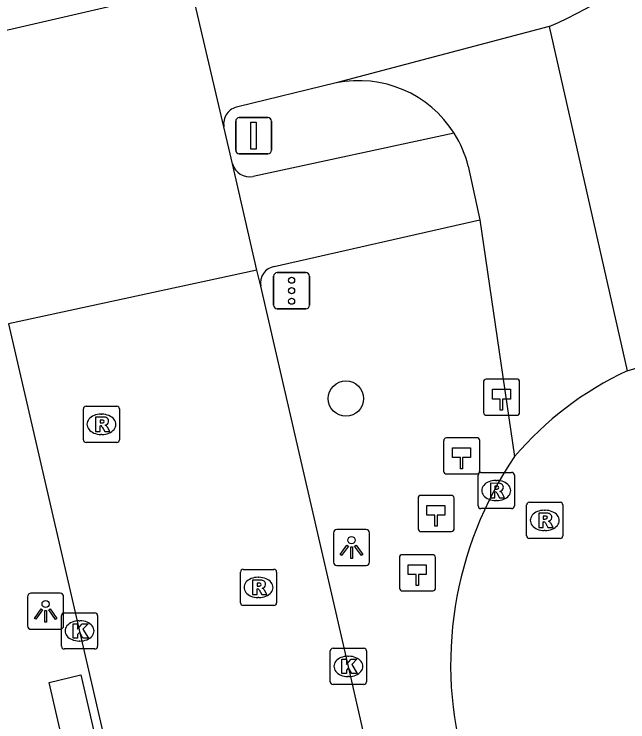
# Model space of a CAD drawing. Extents: x 156414 to 157775, y 382335 to 383765.
# Drawn here: x 156893.94 to 156910.92, y 383406.13 to 383425.7 of the extents above; entities that cross this region are included whole.
import ezdxf

# ---------------------------------------------------------------- set-up
doc = ezdxf.new("R2010")
doc.units = 0
for name, color, linetype in [('IMGEO_Boom', 7, 'Continuous'), ('IMGEO_Hectometerpaal', 7, 'Continuous'), ('IMGEO_Kolk', 7, 'Continuous'), ('IMGEO_Lichtpunt', 7, 'Continuous'), ('IMGEO_OVBaan_gesloten', 7, 'Continuous'), ('IMGEO_Rijbaan_lokaal_gesloten', 7, 'Continuous'), ('IMGEO_Rijbaan_lokaal_open', 7, 'Continuous'), ('IMGEO_Rioolput', 7, 'Continuous'), ('IMGEO_Verkeersbordpaal', 7, 'Continuous'), ('IMGEO_Verkeersregelinstallatiepaal', 7, 'Continuous'), ('IMGEO_Voetpad_open', 7, 'Continuous')]:
    doc.layers.add(name, color=color, linetype=linetype)

msp = doc.modelspace()

# ---------------------------------------------------------------- linework, layer by layer
at = {"layer": 'IMGEO_Boom'}
msp.add_circle((156903.122, 383415.068), 0.489, dxfattribs=at)
at = {"layer": 'IMGEO_Hectometerpaal'}
for p, q in [((156906.93, 383415.522), (156906.93, 383414.681)), ((156906.93, 383415.522), (156906.93, 383414.681)), ((156907.846, 383415.606), (156907.005, 383415.606)), ((156907.846, 383415.606), (156907.005, 383415.606)), ((156907.93, 383414.69), (156907.93, 383415.531)), ((156907.93, 383414.69), (156907.93, 383415.531)), ((156907.014, 383414.606), (156907.855, 383414.606)), ((156907.014, 383414.606), (156907.855, 383414.606)), ((156906.743, 383413.985), (156905.902, 383413.985)), ((156906.743, 383413.985), (156905.902, 383413.985)), ((156905.827, 383413.901), (156905.827, 383413.06)), ((156905.827, 383413.901), (156905.827, 383413.06)), ((156906.827, 383413.069), (156906.827, 383413.91)), ((156906.827, 383413.069), (156906.827, 383413.91)), ((156905.911, 383412.985), (156906.752, 383412.985)), ((156905.911, 383412.985), (156906.752, 383412.985)), ((156906.035, 383412.392), (156905.194, 383412.392)), ((156906.035, 383412.392), (156905.194, 383412.392)), ((156905.119, 383412.308), (156905.119, 383411.467)), ((156905.119, 383412.308), (156905.119, 383411.467)), ((156906.119, 383411.476), (156906.119, 383412.317)), ((156906.119, 383411.476), (156906.119, 383412.317)), ((156905.203, 383411.392), (156906.044, 383411.392)), ((156905.203, 383411.392), (156906.044, 383411.392)), ((156904.602, 383410.666), (156904.602, 383409.825)), ((156904.602, 383410.666), (156904.602, 383409.825)), ((156905.518, 383410.75), (156904.677, 383410.75)), ((156905.518, 383410.75), (156904.677, 383410.75)), ((156905.602, 383409.834), (156905.602, 383410.675)), ((156905.602, 383409.834), (156905.602, 383410.675)), ((156904.686, 383409.75), (156905.527, 383409.75)), ((156904.686, 383409.75), (156905.527, 383409.75))]:
    msp.add_line(p, q, dxfattribs=at)
for points in [[(156907.455, 383414.75), (156907.395, 383414.75), (156907.395, 383415.055), (156907.175, 383415.055), (156907.175, 383415.324), (156907.675, 383415.324), (156907.675, 383415.055), (156907.455, 383415.055), (156907.455, 383414.75)], [(156906.352, 383413.129), (156906.292, 383413.129), (156906.292, 383413.434), (156906.072, 383413.434), (156906.072, 383413.703), (156906.572, 383413.703), (156906.572, 383413.434), (156906.352, 383413.434), (156906.352, 383413.129)], [(156905.644, 383411.536), (156905.584, 383411.536), (156905.584, 383411.841), (156905.364, 383411.841), (156905.364, 383412.11), (156905.864, 383412.11), (156905.864, 383411.841), (156905.644, 383411.841), (156905.644, 383411.536)], [(156905.127, 383409.894), (156905.067, 383409.894), (156905.067, 383410.199), (156904.847, 383410.199), (156904.847, 383410.468), (156905.347, 383410.468), (156905.347, 383410.199), (156905.127, 383410.199), (156905.127, 383409.894)]]:
    msp.add_lwpolyline(points, dxfattribs=at)
for centre, start, end in [((156907.008, 383415.528), 92.4484, 184.2845), ((156907.008, 383415.528), 92.4484, 184.2845), ((156907.852, 383415.528), 2.4484, 94.2845), ((156907.852, 383415.528), 2.4484, 94.2845), ((156907.008, 383414.684), 182.4484, 274.2845), ((156907.008, 383414.684), 182.4484, 274.2845), ((156907.852, 383414.684), 272.4484, 4.2845), ((156907.852, 383414.684), 272.4484, 4.2845), ((156905.905, 383413.907), 92.4484, 184.2845), ((156905.905, 383413.907), 92.4484, 184.2845), ((156906.749, 383413.907), 2.4484, 94.2845), ((156906.749, 383413.907), 2.4484, 94.2845), ((156905.905, 383413.063), 182.4484, 274.2845), ((156905.905, 383413.063), 182.4484, 274.2845), ((156906.749, 383413.063), 272.4484, 4.2845), ((156906.749, 383413.063), 272.4484, 4.2845), ((156905.197, 383412.314), 92.4484, 184.2845), ((156905.197, 383412.314), 92.4484, 184.2845), ((156906.041, 383412.314), 2.4484, 94.2845), ((156906.041, 383412.314), 2.4484, 94.2845), ((156905.197, 383411.47), 182.4484, 274.2845), ((156905.197, 383411.47), 182.4484, 274.2845), ((156906.041, 383411.47), 272.4484, 4.2845), ((156906.041, 383411.47), 272.4484, 4.2845), ((156904.68, 383410.672), 92.4484, 184.2845), ((156904.68, 383410.672), 92.4484, 184.2845), ((156905.524, 383410.672), 2.4484, 94.2845), ((156905.524, 383410.672), 2.4484, 94.2845), ((156905.524, 383409.828), 272.4484, 4.2845), ((156905.524, 383409.828), 272.4484, 4.2845), ((156904.68, 383409.828), 182.4484, 274.2845), ((156904.68, 383409.828), 182.4484, 274.2845)]:
    msp.add_arc(centre, 0.0779, start, end, dxfattribs=at)
at = {"layer": 'IMGEO_Kolk'}
for p, q in [((156895.25, 383408.216), (156895.25, 383409.068)), ((156895.325, 383409.142), (156896.177, 383409.142)), ((156896.251, 383409.068), (156896.251, 383408.216)), ((156895.738, 383408.922), (156895.763, 383408.922)), ((156895.761, 383408.362), (156895.736, 383408.362)), ((156896.177, 383408.142), (156895.325, 383408.142)), ((156902.69, 383407.235), (156902.69, 383408.087)), ((156902.765, 383408.161), (156903.617, 383408.161)), ((156903.691, 383408.087), (156903.691, 383407.235)), ((156903.178, 383407.941), (156903.203, 383407.941)), ((156903.201, 383407.381), (156903.176, 383407.381)), ((156903.617, 383407.161), (156902.765, 383407.161))]:
    msp.add_line(p, q, dxfattribs=at)
for points in [[(156895.25, 383408.216), (156895.25, 383409.068)], [(156895.325, 383409.142), (156896.177, 383409.142)], [(156896.251, 383409.068), (156896.251, 383408.216)], [(156895.571, 383408.842), (156895.694, 383408.842), (156895.694, 383408.691), (156895.824, 383408.842), (156895.988, 383408.842), (156895.842, 383408.691), (156895.995, 383408.442), (156895.843, 383408.442), (156895.758, 383408.606), (156895.694, 383408.539), (156895.694, 383408.442), (156895.571, 383408.442), (156895.571, 383408.842)], [(156896.177, 383408.142), (156895.325, 383408.142)], [(156902.69, 383407.235), (156902.69, 383408.087)], [(156902.765, 383408.161), (156903.617, 383408.161)], [(156903.691, 383408.087), (156903.691, 383407.235)], [(156903.011, 383407.861), (156903.134, 383407.861), (156903.134, 383407.71), (156903.264, 383407.861), (156903.428, 383407.861), (156903.282, 383407.71), (156903.435, 383407.461), (156903.283, 383407.461), (156903.198, 383407.625), (156903.134, 383407.558), (156903.134, 383407.461), (156903.011, 383407.461), (156903.011, 383407.861)], [(156903.617, 383407.161), (156902.765, 383407.161)]]:
    msp.add_lwpolyline(points, dxfattribs=at)
for centre, start, end in [((156895.327, 383409.066), 91.552, 178.448), ((156895.327, 383409.066), 91.552, 178.448), ((156896.175, 383409.066), 1.552, 88.448), ((156896.175, 383409.066), 1.552, 88.448), ((156895.327, 383408.218), 181.552, 268.448), ((156895.327, 383408.218), 181.552, 268.448), ((156896.175, 383408.218), 271.552, 358.448), ((156896.175, 383408.218), 271.552, 358.448), ((156902.767, 383408.085), 91.552, 178.448), ((156902.767, 383408.085), 91.552, 178.448), ((156903.615, 383408.085), 1.552, 88.448), ((156903.615, 383408.085), 1.552, 88.448), ((156902.767, 383407.237), 181.552, 268.448), ((156902.767, 383407.237), 181.552, 268.448), ((156903.615, 383407.237), 271.552, 358.448), ((156903.615, 383407.237), 271.552, 358.448)]:
    msp.add_arc(centre, 0.0765, start, end, dxfattribs=at)
for centre, major_axis, ratio, start_param, end_param in [((156895.737, 383408.642), (-0.387, 0.002), 0.722429, 4.712389, 7.853982), ((156895.762, 383408.642), (-0.39, 0.002), 0.717154, 1.570796, 4.712389), ((156903.177, 383407.661), (-0.387, 0.002), 0.722429, 4.712389, 7.853982), ((156903.202, 383407.661), (-0.39, 0.002), 0.717154, 1.570796, 4.712389)]:
    msp.add_ellipse(centre, major_axis=major_axis, ratio=ratio, start_param=start_param, end_param=end_param, dxfattribs=at)
at = {"layer": 'IMGEO_Lichtpunt'}
for p, q in [((156903.68, 383411.448), (156902.872, 383411.448)), ((156903.68, 383411.448), (156902.872, 383411.448)), ((156902.778, 383411.353), (156902.778, 383410.546)), ((156902.778, 383411.353), (156902.778, 383410.546)), ((156903.774, 383410.546), (156903.774, 383411.353)), ((156903.774, 383410.546), (156903.774, 383411.353)), ((156902.872, 383410.452), (156903.68, 383410.452)), ((156902.872, 383410.452), (156903.68, 383410.452)), ((156895.215, 383409.684), (156894.407, 383409.684)), ((156895.215, 383409.684), (156894.407, 383409.684)), ((156894.313, 383409.589), (156894.313, 383408.782)), ((156894.313, 383409.589), (156894.313, 383408.782)), ((156895.309, 383408.782), (156895.309, 383409.589)), ((156895.309, 383408.782), (156895.309, 383409.589)), ((156894.407, 383408.688), (156895.215, 383408.688)), ((156894.407, 383408.688), (156895.215, 383408.688))]:
    msp.add_line(p, q, dxfattribs=at)
for points in [[(156903.152, 383411.017), (156903.191, 383410.989), (156903.003, 383410.727), (156902.965, 383410.754), (156903.152, 383411.017)], [(156903.364, 383410.989), (156903.402, 383411.016), (156903.589, 383410.754), (156903.55, 383410.726), (156903.364, 383410.989)], [(156903.254, 383410.969), (156903.301, 383410.969), (156903.301, 383410.647), (156903.254, 383410.647), (156903.254, 383410.969)], [(156894.687, 383409.253), (156894.726, 383409.225), (156894.538, 383408.963), (156894.5, 383408.99), (156894.687, 383409.253)], [(156894.899, 383409.225), (156894.937, 383409.252), (156895.124, 383408.99), (156895.085, 383408.962), (156894.899, 383409.225)], [(156894.789, 383409.205), (156894.836, 383409.205), (156894.836, 383408.883), (156894.789, 383408.883), (156894.789, 383409.205)]]:
    msp.add_lwpolyline(points, dxfattribs=at)
for centre in [(156903.277, 383411.151), (156894.812, 383409.387)]:
    msp.add_circle(centre, 0.0994, dxfattribs=at)
for centre, start, end in [((156902.872, 383411.353), 90, 180), ((156902.872, 383411.353), 90, 180), ((156903.68, 383411.353), 0, 90), ((156903.68, 383411.353), 0, 90), ((156902.872, 383410.546), 180, 270), ((156902.872, 383410.546), 180, 270), ((156903.68, 383410.546), 270, 0), ((156903.68, 383410.546), 270, 360), ((156894.407, 383409.589), 90, 180), ((156894.407, 383409.589), 90, 180), ((156895.215, 383409.589), 0, 90), ((156895.215, 383409.589), 0, 90), ((156894.407, 383408.782), 180, 270), ((156894.407, 383408.782), 180, 270), ((156895.215, 383408.782), 270, 0), ((156895.215, 383408.782), 270, 360)]:
    msp.add_arc(centre, 0.0946, start, end, dxfattribs=at)
at = {"layer": 'IMGEO_OVBaan_gesloten'}
for points in [[(156892.041, 383424.869), (156898.841, 383426.444)], [(156899.745, 383422.586), (156898.841, 383426.444)], [(156899.98, 383421.558), (156899.745, 383422.586)], [(156900.66, 383418.621), (156899.98, 383421.558)], [(156900.66, 383418.621), (156893.788, 383417.14)], [(156900.763, 383418.179), (156900.66, 383418.621)], [(156966.653, 383132.564), (156965.636, 383136.958), (156961.996, 383152.751), (156957.51, 383172.189), (156952.648, 383193.045), (156948.081, 383213.092), (156943.691, 383232.123), (156939.593, 383249.999), (156939.341, 383251.098), (156934.742, 383271.089), (156930.329, 383290.11), (156921.33, 383329.097), (156917.027, 383348.073), (156912.337, 383368.106), (156905.568, 383397.246), (156903.19, 383407.661), (156900.763, 383418.179)], [(156893.788, 383417.14), (156899.018, 383394.504), (156903.691, 383374.292)]]:
    msp.add_lwpolyline(points, dxfattribs=at)
at = {"layer": 'IMGEO_Rijbaan_lokaal_gesloten'}
for points in [[(156908.747, 383425.36), (156902.856, 383423.798)], [(156908.747, 383425.36), (156910.902, 383415.833)], [(156902.856, 383423.798), (156900.134, 383423.137)], [(156906.509, 383421.495), (156906.832, 383420.009)], [(156906.832, 383420.009), (156907.789, 383413.463)], [(156910.902, 383415.833), (156912.949, 383416.449), (156912.871, 383416.79)]]:
    msp.add_lwpolyline(points, dxfattribs=at)
for centre, radius, start, end in [((156903.235, 383438.022), 13.81, 293.5253, 311.998), ((156903.48, 383420.738), 3.123, 32.2815, 101.5249), ((156900.214, 383422.668), 0.476, 99.6981, 189.8586), ((156903.488, 383420.744), 3.113, 13.9675, 32.2778), ((156914.777, 383407.513), 9.178, 114.9763, 139.5894), ((156916.25, 383407.714), 10.23, 145.8049, 196.1643)]:
    msp.add_arc(centre, radius, start, end, dxfattribs=at)
at = {"layer": 'IMGEO_Rijbaan_lokaal_open'}
msp.add_lwpolyline([(156901.201, 383379.877), (156894.91, 383407.212), (156895.788, 383407.424), (156902.093, 383380.067), (156901.201, 383379.877)], dxfattribs=at)
at = {"layer": 'IMGEO_Rioolput'}
for p, q in [((156895.856, 383413.93), (156895.856, 383414.782)), ((156895.931, 383414.856), (156896.783, 383414.856)), ((156896.857, 383414.782), (156896.857, 383413.93)), ((156896.344, 383414.636), (156896.369, 383414.636)), ((156896.367, 383414.076), (156896.342, 383414.076)), ((156896.783, 383413.856), (156895.931, 383413.856)), ((156906.857, 383413.025), (156907.709, 383413.025)), ((156906.782, 383412.099), (156906.782, 383412.951)), ((156907.27, 383412.805), (156907.295, 383412.805)), ((156907.783, 383412.951), (156907.783, 383412.099)), ((156907.293, 383412.245), (156907.268, 383412.245)), ((156908.199, 383412.199), (156909.051, 383412.199)), ((156907.709, 383412.025), (156906.857, 383412.025)), ((156908.124, 383411.273), (156908.124, 383412.125)), ((156909.125, 383412.125), (156909.125, 383411.273)), ((156908.612, 383411.979), (156908.637, 383411.979)), ((156908.635, 383411.419), (156908.61, 383411.419)), ((156909.051, 383411.199), (156908.199, 383411.199)), ((156900.203, 383409.419), (156900.203, 383410.271)), ((156900.278, 383410.345), (156901.13, 383410.345)), ((156901.204, 383410.271), (156901.204, 383409.419)), ((156900.691, 383410.125), (156900.716, 383410.125)), ((156900.714, 383409.565), (156900.689, 383409.565)), ((156901.13, 383409.345), (156900.278, 383409.345))]:
    msp.add_line(p, q, dxfattribs=at)
for points in [[(156895.856, 383413.93), (156895.856, 383414.782)], [(156895.931, 383414.856), (156896.783, 383414.856)], [(156896.857, 383414.782), (156896.857, 383413.93)], [(156896.445, 383414.554), (156896.193, 383414.556), (156896.193, 383414.156)], [(156896.371, 383414.475), (156896.317, 383414.475), (156896.317, 383414.394)], [(156896.317, 383414.394), (156896.369, 383414.394)], [(156896.193, 383414.156), (156896.317, 383414.156), (156896.317, 383414.318), (156896.328, 383414.318)], [(156896.375, 383414.289), (156896.446, 383414.156), (156896.586, 383414.156), (156896.521, 383414.282)], [(156896.783, 383413.856), (156895.931, 383413.856)], [(156906.857, 383413.025), (156907.709, 383413.025)], [(156906.782, 383412.099), (156906.782, 383412.951)], [(156907.783, 383412.951), (156907.783, 383412.099)], [(156907.371, 383412.723), (156907.119, 383412.725), (156907.119, 383412.325)], [(156907.297, 383412.644), (156907.243, 383412.644), (156907.243, 383412.563)], [(156907.119, 383412.325), (156907.243, 383412.325), (156907.243, 383412.487), (156907.254, 383412.487)], [(156907.243, 383412.563), (156907.295, 383412.563)], [(156907.301, 383412.458), (156907.372, 383412.325), (156907.512, 383412.325), (156907.447, 383412.451)], [(156908.199, 383412.199), (156909.051, 383412.199)], [(156907.709, 383412.025), (156906.857, 383412.025)], [(156908.124, 383411.273), (156908.124, 383412.125)], [(156909.125, 383412.125), (156909.125, 383411.273)], [(156908.713, 383411.897), (156908.461, 383411.899), (156908.461, 383411.499)], [(156908.639, 383411.818), (156908.585, 383411.818), (156908.585, 383411.737)], [(156908.461, 383411.499), (156908.585, 383411.499), (156908.585, 383411.661), (156908.596, 383411.661)], [(156908.585, 383411.737), (156908.637, 383411.737)], [(156908.643, 383411.632), (156908.714, 383411.499), (156908.854, 383411.499), (156908.789, 383411.625)], [(156909.051, 383411.199), (156908.199, 383411.199)], [(156900.203, 383409.419), (156900.203, 383410.271)], [(156900.278, 383410.345), (156901.13, 383410.345)], [(156901.204, 383410.271), (156901.204, 383409.419)], [(156900.792, 383410.043), (156900.54, 383410.045), (156900.54, 383409.645)], [(156900.718, 383409.964), (156900.664, 383409.964), (156900.664, 383409.883)], [(156900.664, 383409.883), (156900.716, 383409.883)], [(156900.54, 383409.645), (156900.664, 383409.645), (156900.664, 383409.807), (156900.675, 383409.807)], [(156900.722, 383409.778), (156900.793, 383409.645), (156900.933, 383409.645), (156900.868, 383409.771)], [(156901.13, 383409.345), (156900.278, 383409.345)]]:
    msp.add_lwpolyline(points, dxfattribs=at)
for centre, radius, start, end in [((156895.933, 383414.78), 0.0765, 91.552, 178.448), ((156895.933, 383414.78), 0.0765, 91.552, 178.448), ((156896.781, 383414.78), 0.0765, 1.552, 88.448), ((156896.781, 383414.78), 0.0765, 1.552, 88.448), ((156896.444, 383414.444), 0.109, 350.3612, 89.416), ((156896.353, 383414.583), 0.19, 274.7715, 282.9687), ((156896.377, 383414.379), 0.0964, 77.0061, 93.1865), ((156896.391, 383414.436), 0.0378, 276.6634, 79.6772), ((156896.442, 383414.444), 0.112, 277.5842, 350.9817), ((156896.327, 383414.265), 0.0533, 26.0293, 88.6989), ((156896.426, 383414.229), 0.108, 29.5134, 73.7905), ((156895.933, 383413.932), 0.0765, 181.552, 268.448), ((156895.933, 383413.932), 0.0765, 181.552, 268.448), ((156896.781, 383413.932), 0.0765, 271.552, 358.448), ((156896.781, 383413.932), 0.0765, 271.552, 358.448), ((156906.859, 383412.949), 0.0765, 91.552, 178.448), ((156906.859, 383412.949), 0.0765, 91.552, 178.448), ((156907.707, 383412.949), 0.0765, 1.552, 88.448), ((156907.707, 383412.949), 0.0765, 1.552, 88.448), ((156907.303, 383412.548), 0.0964, 77.0061, 93.1865), ((156907.317, 383412.605), 0.0378, 276.6634, 79.6772), ((156907.37, 383412.613), 0.109, 350.3612, 89.416), ((156907.368, 383412.613), 0.112, 277.5842, 350.9817), ((156907.253, 383412.434), 0.0533, 26.0293, 88.6989), ((156907.279, 383412.752), 0.19, 274.7715, 282.9687), ((156907.352, 383412.398), 0.108, 29.5134, 73.7905), ((156908.201, 383412.123), 0.0765, 91.552, 178.448), ((156908.201, 383412.123), 0.0765, 91.552, 178.448), ((156909.049, 383412.123), 0.0765, 1.552, 88.448), ((156909.049, 383412.123), 0.0765, 1.552, 88.448), ((156906.859, 383412.101), 0.0765, 181.552, 268.448), ((156906.859, 383412.101), 0.0765, 181.552, 268.448), ((156907.707, 383412.101), 0.0765, 271.552, 358.448), ((156907.707, 383412.101), 0.0765, 271.552, 358.448), ((156908.645, 383411.722), 0.0964, 77.0061, 93.1865), ((156908.659, 383411.779), 0.0378, 276.6634, 79.6772), ((156908.712, 383411.787), 0.109, 350.3612, 89.416), ((156908.595, 383411.608), 0.0533, 26.0293, 88.6989), ((156908.621, 383411.926), 0.19, 274.7715, 282.9687), ((156908.71, 383411.787), 0.112, 277.5842, 350.9817), ((156908.694, 383411.572), 0.108, 29.5134, 73.7905), ((156908.201, 383411.275), 0.0765, 181.552, 268.448), ((156908.201, 383411.275), 0.0765, 181.552, 268.448), ((156909.049, 383411.275), 0.0765, 271.552, 358.448), ((156909.049, 383411.275), 0.0765, 271.552, 358.448), ((156900.28, 383410.269), 0.0765, 91.552, 178.448), ((156900.28, 383410.269), 0.0765, 91.552, 178.448), ((156901.128, 383410.269), 0.0765, 1.552, 88.448), ((156901.128, 383410.269), 0.0765, 1.552, 88.448), ((156900.791, 383409.933), 0.109, 350.3612, 89.416), ((156900.7, 383410.072), 0.19, 274.7715, 282.9687), ((156900.724, 383409.868), 0.0964, 77.0061, 93.1865), ((156900.738, 383409.925), 0.0378, 276.6634, 79.6772), ((156900.789, 383409.933), 0.112, 277.5842, 350.9817), ((156900.674, 383409.754), 0.0533, 26.0293, 88.6989), ((156900.773, 383409.718), 0.108, 29.5134, 73.7905), ((156900.28, 383409.421), 0.0765, 181.552, 268.448), ((156900.28, 383409.421), 0.0765, 181.552, 268.448), ((156901.128, 383409.421), 0.0765, 271.552, 358.448), ((156901.128, 383409.421), 0.0765, 271.552, 358.448)]:
    msp.add_arc(centre, radius, start, end, dxfattribs=at)
for centre, major_axis, ratio, start_param, end_param in [((156896.343, 383414.356), (-0.387, 0.002), 0.722429, 4.712389, 7.853982), ((156896.368, 383414.356), (-0.39, 0.002), 0.717154, 1.570796, 4.712389), ((156907.269, 383412.525), (-0.387, 0.002), 0.722429, 4.712389, 7.853982), ((156907.294, 383412.525), (-0.39, 0.002), 0.717154, 1.570796, 4.712389), ((156908.611, 383411.699), (-0.387, 0.002), 0.722429, 4.712389, 7.853982), ((156908.636, 383411.699), (-0.39, 0.002), 0.717154, 1.570796, 4.712389), ((156900.69, 383409.845), (-0.387, 0.002), 0.722429, 4.712389, 7.853982), ((156900.715, 383409.845), (-0.39, 0.002), 0.717154, 1.570796, 4.712389)]:
    msp.add_ellipse(centre, major_axis=major_axis, ratio=ratio, start_param=start_param, end_param=end_param, dxfattribs=at)
at = {"layer": 'IMGEO_Verkeersbordpaal'}
for p, q in [((156900.172, 383422.839), (156900.962, 383422.839)), ((156900.962, 383422.839), (156900.172, 383422.839)), ((156900.072, 383421.939), (156900.072, 383422.739)), ((156900.072, 383422.739), (156900.072, 383421.939)), ((156901.062, 383422.739), (156901.062, 383421.939)), ((156901.062, 383421.939), (156901.062, 383422.739)), ((156900.962, 383421.839), (156900.172, 383421.839)), ((156900.172, 383421.839), (156900.962, 383421.839))]:
    msp.add_line(p, q, dxfattribs=at)
msp.add_lwpolyline([(156900.492, 383422.714), (156900.642, 383422.714), (156900.642, 383421.964), (156900.492, 383421.964), (156900.492, 383422.714)], dxfattribs=at)
for centre, start, end in [((156900.172, 383422.739), 90, 180), ((156900.172, 383422.739), 90, 180), ((156900.962, 383422.739), 0, 90), ((156900.962, 383422.739), 360, 90), ((156900.172, 383421.939), 180, 270), ((156900.172, 383421.939), 180, 270), ((156900.962, 383421.939), 270, 0), ((156900.962, 383421.939), 270, 0)]:
    msp.add_arc(centre, 0.1, start, end, dxfattribs=at)
at = {"layer": 'IMGEO_Verkeersregelinstallatiepaal'}
for p, q in [((156901.122, 383417.652), (156901.122, 383418.452)), ((156901.122, 383418.452), (156901.122, 383417.652)), ((156901.222, 383418.552), (156902.012, 383418.552)), ((156902.012, 383418.552), (156901.222, 383418.552)), ((156902.112, 383418.452), (156902.112, 383417.652)), ((156902.112, 383417.652), (156902.112, 383418.452)), ((156902.012, 383417.552), (156901.222, 383417.552)), ((156901.222, 383417.552), (156902.012, 383417.552))]:
    msp.add_line(p, q, dxfattribs=at)
for centre in [(156901.617, 383418.342), (156901.617, 383418.052), (156901.617, 383417.762)]:
    msp.add_circle(centre, 0.085, dxfattribs=at)
for centre, start, end in [((156901.222, 383418.452), 90, 180), ((156901.222, 383418.452), 90, 180), ((156902.012, 383418.452), 0, 90), ((156902.012, 383418.452), 360, 90), ((156901.222, 383417.652), 180, 270), ((156901.222, 383417.652), 180, 270), ((156902.012, 383417.652), 270, 0), ((156902.012, 383417.652), 270, 0)]:
    msp.add_arc(centre, 0.1, start, end, dxfattribs=at)
at = {"layer": 'IMGEO_Voetpad_open'}
for points in [[(156906.12, 383422.406), (156900.552, 383421.21)], [(156901.14, 383418.725), (156906.832, 383420.009)]]:
    msp.add_lwpolyline(points, dxfattribs=at)
for centre, radius, start, end in [((156900.463, 383421.708), 0.506, 197.2537, 280.1143), ((156901.226, 383418.262), 0.47, 100.53, 190.2217)]:
    msp.add_arc(centre, radius, start, end, dxfattribs=at)

doc.saveas('drawing.dxf')
